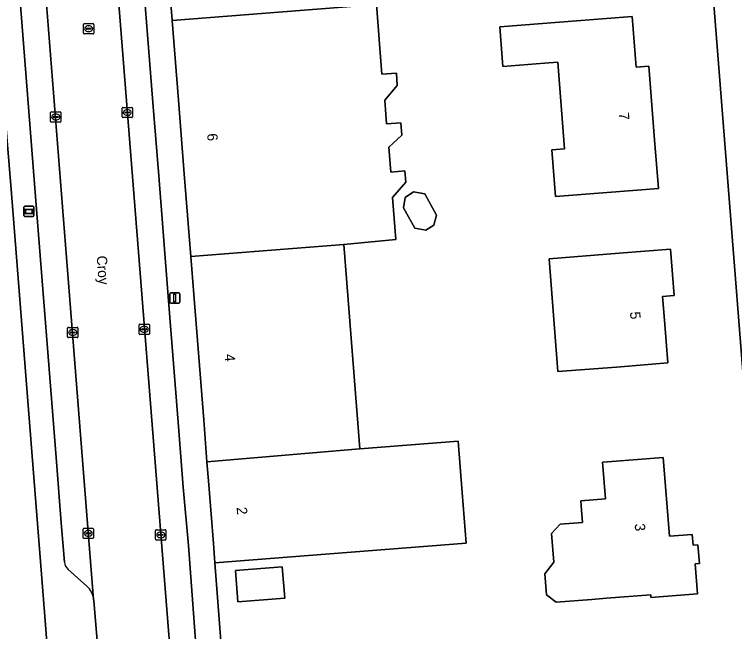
# Model space of a CAD drawing. Extents: x 157793 to 159380, y 380877 to 382313.
# Drawn here: x 158144.9 to 158214.9, y 381106.7 to 381166.7 of the extents above; entities that cross this region are included whole.
import ezdxf

# ---------------------------------------------------------------- set-up
doc = ezdxf.new("R2010")
doc.units = 0
for name, color, linetype in [('IMGEO_Erf', 7, 'Continuous'), ('IMGEO_Kolk', 7, 'Continuous'), ('IMGEO_Lichtmast', 7, 'Continuous'), ('IMGEO_Muur', 7, 'Continuous'), ('IMGEO_Openbare_ruimte_label', 7, 'Continuous'), ('IMGEO_Pand', 7, 'Continuous'), ('IMGEO_Pand_nummerreeks', 7, 'Continuous'), ('IMGEO_Parkeervlak_open', 7, 'Continuous'), ('IMGEO_Rijbaan_lokaal_gesloten', 7, 'Continuous'), ('IMGEO_Rioolput', 7, 'Continuous'), ('IMGEO_Voetpad_open', 7, 'Continuous'), ('IMGEO_Wegwijzer', 7, 'Continuous')]:
    doc.layers.add(name, color=color, linetype=linetype)

msp = doc.modelspace()

# ---------------------------------------------------------------- linework, layer by layer
at = {"layer": 'IMGEO_Erf'}
for points in [[(158217.503, 381108.594), (158207.836, 381230.9)], [(158147.913, 381107.409), (158147.053, 381118.043), (158146.695, 381122.56), (158144.586, 381149.315), (158143.395, 381163.444), (158142.048, 381179.413), (158139.953, 381206.198), (158139.541, 381211.176), (158139.385, 381213.413), (158133.712, 381213.005), (158133.295, 381219.868), (158100.813, 381217.341), (158099.611, 381217.247), (158052.783, 381213.5)], [(158180.044, 381167.665), (158180.575, 381160.884), (158181.988, 381160.994), (158182.082, 381159.795), (158180.855, 381158.36), (158181.034, 381156.07), (158182.415, 381156.178), (158182.509, 381154.98), (158181.261, 381153.817), (158181.451, 381151.383), (158182.816, 381151.489), (158182.9, 381150.413), (158181.629, 381148.926), (158181.95, 381144.816), (158176.899, 381144.348), (158178.452, 381124.502), (158187.985, 381125.248), (158188.374, 381120.27), (158188.76, 381115.338), (158164.365, 381113.429), (158165.134, 381103.303)], [(158150.213, 381054.177), (158151.122, 381054.959), (158151.977, 381055.822), (158149.076, 381091.874), (158147.913, 381107.409)]]:
    msp.add_lwpolyline(points, dxfattribs=at)
for points in [[(158199.914, 381166.102), (158204.898, 381166.492), (158205.284, 381161.559), (158206.524, 381161.656), (158207.084, 381154.503), (158207.452, 381149.792), (158202.468, 381149.402), (158197.445, 381149.009), (158197.091, 381153.537), (158198.334, 381153.634), (158197.676, 381162.049), (158196.398, 381161.949), (158192.344, 381161.632), (158192.042, 381165.486)], [(158185.888, 381147.202), (158185.621, 381146.235), (158184.865, 381145.746), (158183.792, 381145.919), (158182.691, 381147.914), (158182.837, 381148.92), (158183.666, 381149.456), (158184.746, 381149.271)], [(158208.639, 381143.892), (158208.992, 381139.383), (158207.857, 381139.295), (158208.036, 381137), (158208.362, 381132.835), (158203.378, 381132.445), (158197.685, 381132), (158196.827, 381142.968), (158203.655, 381143.502)], [(158200.066, 381117.345), (158199.972, 381118.542), (158199.901, 381119.449), (158202.298, 381119.636), (158202.02, 381123.186), (158202.942, 381123.258), (158207.926, 381123.648), (158208.524, 381116.003), (158210.735, 381116.175), (158210.816, 381115.138), (158211.297, 381115.175), (158211.438, 381113.369), (158211.013, 381113.335), (158211.241, 381110.419), (158206.722, 381110.065), (158206.702, 381110.321), (158202.424, 381109.986), (158200.998, 381109.875), (158197.521, 381109.603), (158196.582, 381110.308), (158196.424, 381112.338), (158197.277, 381113.483), (158197.06, 381116.258), (158197.902, 381117.175)], [(158170.909, 381113.021), (158171.146, 381109.99), (158166.599, 381109.634), (158166.362, 381112.665)]]:
    msp.add_lwpolyline(points, close=True, dxfattribs=at)
at = {"layer": 'IMGEO_Kolk'}
for p, q in [((158148.47, 381157.235), (158149.322, 381157.235)), ((158155.348, 381156.742), (158155.348, 381157.594)), ((158155.423, 381157.668), (158156.275, 381157.668)), ((158155.65, 381157.211), (158156.048, 381157.211)), ((158155.836, 381157.448), (158155.861, 381157.448)), ((158156.349, 381157.594), (158156.349, 381156.742)), ((158148.395, 381156.309), (158148.395, 381157.161)), ((158148.654, 381156.729), (158148.654, 381156.741)), ((158149.092, 381156.692), (158148.694, 381156.692)), ((158148.697, 381156.778), (158149.095, 381156.778)), ((158148.883, 381157.015), (158148.908, 381157.015)), ((158149.138, 381156.741), (158149.138, 381156.729)), ((158149.396, 381157.161), (158149.396, 381156.309)), ((158156.275, 381156.668), (158155.423, 381156.668)), ((158155.607, 381157.162), (158155.607, 381157.174)), ((158156.045, 381157.125), (158155.647, 381157.125)), ((158155.859, 381156.888), (158155.834, 381156.888)), ((158156.091, 381157.174), (158156.091, 381157.162)), ((158149.322, 381156.235), (158148.47, 381156.235)), ((158148.906, 381156.455), (158148.881, 381156.455)), ((158150.046, 381135.373), (158150.046, 381136.225)), ((158150.121, 381136.299), (158150.973, 381136.299)), ((158151.047, 381136.225), (158151.047, 381135.373)), ((158156.989, 381135.682), (158156.989, 381136.534)), ((158157.064, 381136.608), (158157.916, 381136.608)), ((158157.477, 381136.388), (158157.502, 381136.388)), ((158157.99, 381136.534), (158157.99, 381135.682)), ((158150.305, 381135.793), (158150.305, 381135.805)), ((158150.743, 381135.756), (158150.345, 381135.756)), ((158150.348, 381135.842), (158150.746, 381135.842)), ((158150.557, 381135.519), (158150.532, 381135.519)), ((158150.534, 381136.079), (158150.559, 381136.079)), ((158150.789, 381135.805), (158150.789, 381135.793)), ((158157.916, 381135.608), (158157.064, 381135.608)), ((158157.248, 381136.102), (158157.248, 381136.114)), ((158157.686, 381136.065), (158157.288, 381136.065)), ((158157.291, 381136.151), (158157.689, 381136.151)), ((158157.5, 381135.828), (158157.475, 381135.828)), ((158157.732, 381136.114), (158157.732, 381136.102)), ((158150.973, 381135.299), (158150.121, 381135.299)), ((158151.559, 381115.855), (158151.559, 381116.707)), ((158151.634, 381116.781), (158152.486, 381116.781)), ((158152.56, 381116.707), (158152.56, 381115.855)), ((158158.675, 381116.637), (158159.527, 381116.637)), ((158151.818, 381116.275), (158151.818, 381116.287)), ((158152.256, 381116.238), (158151.858, 381116.238)), ((158151.861, 381116.324), (158152.259, 381116.324)), ((158152.07, 381116.001), (158152.045, 381116.001)), ((158152.047, 381116.561), (158152.072, 381116.561)), ((158152.302, 381116.287), (158152.302, 381116.275)), ((158158.6, 381115.711), (158158.6, 381116.563)), ((158158.859, 381116.131), (158158.859, 381116.143)), ((158159.297, 381116.094), (158158.899, 381116.094)), ((158158.902, 381116.18), (158159.3, 381116.18)), ((158159.088, 381116.417), (158159.113, 381116.417)), ((158159.343, 381116.143), (158159.343, 381116.131)), ((158159.601, 381116.563), (158159.601, 381115.711)), ((158152.486, 381115.781), (158151.634, 381115.781)), ((158159.527, 381115.637), (158158.675, 381115.637)), ((158159.111, 381115.857), (158159.086, 381115.857))]:
    msp.add_line(p, q, dxfattribs=at)
for points in [[(158148.47, 381157.235), (158149.322, 381157.235)], [(158155.348, 381156.742), (158155.348, 381157.594)], [(158155.423, 381157.668), (158156.275, 381157.668)], [(158156.349, 381157.594), (158156.349, 381156.742)], [(158148.395, 381156.309), (158148.395, 381157.161)], [(158149.396, 381157.161), (158149.396, 381156.309)], [(158156.275, 381156.668), (158155.423, 381156.668)], [(158149.322, 381156.235), (158148.47, 381156.235)], [(158150.046, 381135.373), (158150.046, 381136.225)], [(158150.121, 381136.299), (158150.973, 381136.299)], [(158151.047, 381136.225), (158151.047, 381135.373)], [(158156.989, 381135.682), (158156.989, 381136.534)], [(158157.064, 381136.608), (158157.916, 381136.608)], [(158157.99, 381136.534), (158157.99, 381135.682)], [(158157.916, 381135.608), (158157.064, 381135.608)], [(158150.973, 381135.299), (158150.121, 381135.299)], [(158151.559, 381115.855), (158151.559, 381116.707)], [(158151.634, 381116.781), (158152.486, 381116.781)], [(158152.56, 381116.707), (158152.56, 381115.855)], [(158158.675, 381116.637), (158159.527, 381116.637)], [(158158.6, 381115.711), (158158.6, 381116.563)], [(158159.601, 381116.563), (158159.601, 381115.711)], [(158152.486, 381115.781), (158151.634, 381115.781)], [(158159.527, 381115.637), (158158.675, 381115.637)]]:
    msp.add_lwpolyline(points, dxfattribs=at)
for centre, radius, start, end in [((158148.472, 381157.159), 0.0765, 91.55205, 178.44795), ((158148.472, 381157.159), 0.0765, 91.55205, 178.44795), ((158149.32, 381157.159), 0.0765, 1.55205, 88.44795), ((158149.32, 381157.159), 0.0765, 1.55205, 88.44795), ((158155.425, 381157.592), 0.0765, 91.55205, 178.44795), ((158155.425, 381157.592), 0.0765, 91.55205, 178.44795), ((158155.647, 381157.171), 0.0403, 85.87752, 175.75265), ((158156.052, 381157.173), 0.0386, 1.73085, 96.63898), ((158156.273, 381157.592), 0.0765, 1.55205, 88.44795), ((158156.273, 381157.592), 0.0765, 1.55205, 88.44795), ((158148.694, 381156.738), 0.0403, 85.87752, 175.75265), ((158148.691, 381156.728), 0.0366, 178.93798, 274.71019), ((158149.095, 381156.735), 0.043, 264.86636, 352.45326), ((158149.099, 381156.74), 0.0386, 1.73085, 96.63898), ((158155.425, 381156.744), 0.0765, 181.55205, 268.44795), ((158155.425, 381156.744), 0.0765, 181.55205, 268.44795), ((158155.644, 381157.161), 0.0366, 178.93798, 274.71019), ((158156.048, 381157.168), 0.043, 264.86636, 352.45326), ((158156.273, 381156.744), 0.0765, 271.55205, 358.44795), ((158156.273, 381156.744), 0.0765, 271.55205, 358.44795), ((158148.472, 381156.311), 0.0765, 181.55205, 268.44795), ((158148.472, 381156.311), 0.0765, 181.55205, 268.44795), ((158149.32, 381156.311), 0.0765, 271.55205, 358.44795), ((158149.32, 381156.311), 0.0765, 271.55205, 358.44795), ((158150.123, 381136.223), 0.0765, 91.55205, 178.44795), ((158150.123, 381136.223), 0.0765, 91.55205, 178.44795), ((158150.971, 381136.223), 0.0765, 1.55205, 88.44795), ((158150.971, 381136.223), 0.0765, 1.55205, 88.44795), ((158157.066, 381136.532), 0.0765, 91.55205, 178.44795), ((158157.066, 381136.532), 0.0765, 91.55205, 178.44795), ((158157.914, 381136.532), 0.0765, 1.55205, 88.44795), ((158157.914, 381136.532), 0.0765, 1.55205, 88.44795), ((158150.345, 381135.802), 0.0403, 85.87752, 175.75265), ((158150.342, 381135.792), 0.0366, 178.93798, 274.71019), ((158150.746, 381135.799), 0.043, 264.86636, 352.45326), ((158150.75, 381135.804), 0.0386, 1.73085, 96.63898), ((158157.066, 381135.684), 0.0765, 181.55205, 268.44795), ((158157.066, 381135.684), 0.0765, 181.55205, 268.44795), ((158157.288, 381136.111), 0.0403, 85.87752, 175.75265), ((158157.285, 381136.101), 0.0366, 178.93798, 274.71019), ((158157.689, 381136.108), 0.043, 264.86636, 352.45326), ((158157.693, 381136.113), 0.0386, 1.73085, 96.63898), ((158157.914, 381135.684), 0.0765, 271.55205, 358.44795), ((158157.914, 381135.684), 0.0765, 271.55205, 358.44795), ((158150.123, 381135.375), 0.0765, 181.55205, 268.44795), ((158150.123, 381135.375), 0.0765, 181.55205, 268.44795), ((158150.971, 381135.375), 0.0765, 271.55205, 358.44795), ((158150.971, 381135.375), 0.0765, 271.55205, 358.44795), ((158151.636, 381116.705), 0.0765, 91.55205, 178.44795), ((158151.636, 381116.705), 0.0765, 91.55205, 178.44795), ((158152.484, 381116.705), 0.0765, 1.55205, 88.44795), ((158152.484, 381116.705), 0.0765, 1.55205, 88.44795), ((158158.677, 381116.561), 0.0765, 91.55205, 178.44795), ((158158.677, 381116.561), 0.0765, 91.55205, 178.44795), ((158159.525, 381116.561), 0.0765, 1.55205, 88.44795), ((158159.525, 381116.561), 0.0765, 1.55205, 88.44795), ((158151.858, 381116.284), 0.0403, 85.87752, 175.75265), ((158151.855, 381116.274), 0.0366, 178.93798, 274.71019), ((158152.259, 381116.281), 0.043, 264.86636, 352.45326), ((158152.263, 381116.286), 0.0386, 1.73085, 96.63898), ((158158.899, 381116.14), 0.0403, 85.87752, 175.75265), ((158158.896, 381116.13), 0.0366, 178.93798, 274.71019), ((158159.3, 381116.137), 0.043, 264.86636, 352.45326), ((158159.304, 381116.142), 0.0386, 1.73085, 96.63898), ((158151.636, 381115.857), 0.0765, 181.55205, 268.44795), ((158151.636, 381115.857), 0.0765, 181.55205, 268.44795), ((158152.484, 381115.857), 0.0765, 271.55205, 358.44795), ((158152.484, 381115.857), 0.0765, 271.55205, 358.44795), ((158158.677, 381115.713), 0.0765, 181.55205, 268.44795), ((158158.677, 381115.713), 0.0765, 181.55205, 268.44795), ((158159.525, 381115.713), 0.0765, 271.55205, 358.44795), ((158159.525, 381115.713), 0.0765, 271.55205, 358.44795)]:
    msp.add_arc(centre, radius, start, end, dxfattribs=at)
for centre, major_axis, ratio, start_param, end_param in [((158155.835, 381157.168), (-0.387, 0.002), 0.722429, 4.712389, 7.853982), ((158155.86, 381157.168), (-0.39, 0.002), 0.717154, 1.570796, 4.712389), ((158148.882, 381156.735), (-0.387, 0.002), 0.722429, 4.712389, 7.853982), ((158148.907, 381156.735), (-0.39, 0.002), 0.717154, 1.570796, 4.712389), ((158157.476, 381136.108), (-0.387, 0.002), 0.722429, 4.712389, 7.853982), ((158157.501, 381136.108), (-0.39, 0.002), 0.717154, 1.570796, 4.712389), ((158150.533, 381135.799), (-0.387, 0.002), 0.722429, 4.712389, 7.853982), ((158150.558, 381135.799), (-0.39, 0.002), 0.717154, 1.570796, 4.712389), ((158152.046, 381116.281), (-0.387, 0.002), 0.722429, 4.712389, 7.853982), ((158152.071, 381116.281), (-0.39, 0.002), 0.717154, 1.570796, 4.712389), ((158159.087, 381116.137), (-0.387, 0.002), 0.722429, 4.712389, 7.853982), ((158159.112, 381116.137), (-0.39, 0.002), 0.717154, 1.570796, 4.712389)]:
    msp.add_ellipse(centre, major_axis=major_axis, ratio=ratio, start_param=start_param, end_param=end_param, dxfattribs=at)
at = {"layer": 'IMGEO_Lichtmast'}
for p, q in [((158159.964, 381138.739), (158159.964, 381139.539)), ((158159.964, 381139.539), (158159.964, 381138.739)), ((158160.064, 381139.639), (158160.854, 381139.639)), ((158160.854, 381139.639), (158160.064, 381139.639)), ((158160.954, 381139.539), (158160.954, 381138.739)), ((158160.954, 381138.739), (158160.954, 381139.539)), ((158160.854, 381138.639), (158160.064, 381138.639)), ((158160.064, 381138.639), (158160.854, 381138.639))]:
    msp.add_line(p, q, dxfattribs=at)
msp.add_lwpolyline([(158160.384, 381139.514), (158160.534, 381139.514), (158160.534, 381138.764), (158160.384, 381138.764), (158160.384, 381139.514)], dxfattribs=at)
for centre, start, end in [((158160.064, 381139.539), 90, 180), ((158160.064, 381139.539), 90, 180), ((158160.854, 381139.539), 0, 90), ((158160.854, 381139.539), 360, 90), ((158160.064, 381138.739), 180, 270), ((158160.064, 381138.739), 180, 270), ((158160.854, 381138.739), 270, 0), ((158160.854, 381138.739), 270, 0)]:
    msp.add_arc(centre, 0.1, start, end, dxfattribs=at)
at = {"layer": 'IMGEO_Muur'}
msp.add_lwpolyline([(158164.365, 381113.429), (158165.134, 381103.303)], dxfattribs=at)
at = {"layer": 'IMGEO_Pand'}
for points in [[(158180.044, 381167.665), (158180.033, 381167.808), (158184.504, 381168.158), (158182.56, 381193.017), (158168.208, 381191.894), (158168.216, 381191.793), (158158.231, 381190.999), (158158.25, 381190.763), (158158.939, 381182.043), (158159.479, 381175.21), (158160.2, 381166.094)], [(158180.044, 381167.665), (158160.2, 381166.094), (158160.811, 381158.366), (158161.378, 381151.204), (158162.013, 381143.173), (158176.899, 381144.348), (158181.95, 381144.816), (158181.629, 381148.926), (158182.9, 381150.413), (158182.816, 381151.489), (158181.451, 381151.383), (158181.261, 381153.817), (158182.509, 381154.98), (158182.415, 381156.178), (158181.034, 381156.07), (158180.855, 381158.36), (158182.082, 381159.795), (158181.988, 381160.994), (158180.575, 381160.884)], [(158197.091, 381153.537), (158197.445, 381149.009), (158202.468, 381149.402), (158207.452, 381149.792), (158207.084, 381154.503), (158206.524, 381161.656), (158205.284, 381161.559), (158204.898, 381166.492), (158199.914, 381166.102), (158192.042, 381165.486), (158192.344, 381161.632), (158196.398, 381161.949), (158197.676, 381162.049), (158198.334, 381153.634)], [(158183.792, 381145.919), (158184.865, 381145.746), (158185.621, 381146.235), (158185.888, 381147.202), (158184.746, 381149.271), (158183.666, 381149.456), (158182.837, 381148.92), (158182.691, 381147.914)], [(158176.899, 381144.348), (158162.013, 381143.173), (158162.304, 381139.488), (158163.268, 381127.307), (158163.59, 381123.232), (158178.452, 381124.502)], [(158208.036, 381137), (158207.857, 381139.295), (158208.992, 381139.383), (158208.639, 381143.892), (158203.655, 381143.502), (158196.827, 381142.968), (158197.685, 381132), (158203.378, 381132.445), (158208.362, 381132.835)], [(158178.452, 381124.502), (158163.59, 381123.232), (158163.768, 381120.984), (158164.217, 381115.299), (158164.365, 381113.429), (158188.76, 381115.338), (158188.374, 381120.27), (158187.985, 381125.248)], [(158196.582, 381110.308), (158197.521, 381109.603), (158200.998, 381109.875), (158202.424, 381109.986), (158206.702, 381110.321), (158206.722, 381110.065), (158211.241, 381110.419), (158211.013, 381113.335), (158211.438, 381113.369), (158211.297, 381115.175), (158210.816, 381115.138), (158210.735, 381116.175), (158208.524, 381116.003), (158207.926, 381123.648), (158202.942, 381123.258), (158202.02, 381123.186), (158202.298, 381119.636), (158199.901, 381119.449), (158199.972, 381118.542), (158200.066, 381117.345), (158197.902, 381117.175), (158197.06, 381116.258), (158197.277, 381113.483), (158196.424, 381112.338)], [(158166.362, 381112.665), (158166.599, 381109.634), (158171.146, 381109.99), (158170.909, 381113.021)]]:
    msp.add_lwpolyline(points, close=True, dxfattribs=at)
at = {"layer": 'IMGEO_Parkeervlak_open'}
for points in [[(158150.099, 381229.806), (158160.265, 381101.527)], [(158152.577, 381109.874), (158144.104, 381216.957)], [(158144.53, 381179.608), (158146.968, 381148.6), (158148.941, 381123.639), (158149.426, 381117.309), (158149.748, 381113.496)], [(158162.512, 381105.454), (158161.789, 381115.107), (158161.263, 381120.769), (158160.781, 381127.099), (158159.833, 381139.289), (158158.899, 381151.007), (158158.33, 381158.151), (158157.009, 381175.013)], [(158150.094, 381112.783), (158151.909, 381111.156)]]:
    msp.add_lwpolyline(points, dxfattribs=at)
for centre, radius, start, end in [((158150.836, 381113.584), 1.092, 184.59987, 227.17227), ((158150.617, 381109.668), 1.971, 6.01034, 49.03417)]:
    msp.add_arc(centre, radius, start, end, dxfattribs=at)
at = {"layer": 'IMGEO_Rijbaan_lokaal_gesloten'}
msp.add_lwpolyline([(158150.099, 381229.806), (158149.14, 381242.015), (158142.335, 381241.215), (158142.257, 381240.094), (158144.014, 381218.239), (158144.068, 381217.534), (158144.104, 381216.957), (158152.577, 381109.874), (158152.586, 381109.766), (158154.041, 381092.18), (158154.127, 381091.136), (158154.165, 381090.674), (158154.179, 381090.5), (158156.578, 381060.941), (158164.18, 381061.511), (158163.518, 381070.346), (158163.463, 381070.73), (158160.906, 381093.85), (158160.761, 381094.91), (158160.265, 381101.527)], close=True, dxfattribs=at)
at = {"layer": 'IMGEO_Rioolput'}
for p, q in [((158151.592, 381164.877), (158151.592, 381165.729)), ((158151.667, 381165.803), (158152.519, 381165.803)), ((158152.593, 381165.729), (158152.593, 381164.877)), ((158151.851, 381165.297), (158151.851, 381165.309)), ((158152.289, 381165.26), (158151.891, 381165.26)), ((158151.894, 381165.346), (158152.292, 381165.346)), ((158152.103, 381165.023), (158152.078, 381165.023)), ((158152.08, 381165.583), (158152.105, 381165.583)), ((158152.335, 381165.309), (158152.335, 381165.297)), ((158152.519, 381164.803), (158151.667, 381164.803))]:
    msp.add_line(p, q, dxfattribs=at)
for points in [[(158151.592, 381164.877), (158151.592, 381165.729)], [(158151.667, 381165.803), (158152.519, 381165.803)], [(158152.593, 381165.729), (158152.593, 381164.877)], [(158152.519, 381164.803), (158151.667, 381164.803)]]:
    msp.add_lwpolyline(points, dxfattribs=at)
for centre, radius, start, end in [((158151.669, 381165.727), 0.0765, 91.55205, 178.44795), ((158151.669, 381165.727), 0.0765, 91.55205, 178.44795), ((158152.517, 381165.727), 0.0765, 1.55205, 88.44795), ((158152.517, 381165.727), 0.0765, 1.55205, 88.44795), ((158151.891, 381165.306), 0.0403, 85.87752, 175.75265), ((158151.888, 381165.296), 0.0366, 178.93798, 274.71019), ((158152.292, 381165.303), 0.043, 264.86636, 352.45326), ((158152.296, 381165.308), 0.0386, 1.73085, 96.63898), ((158151.669, 381164.879), 0.0765, 181.55205, 268.44795), ((158151.669, 381164.879), 0.0765, 181.55205, 268.44795), ((158152.517, 381164.879), 0.0765, 271.55205, 358.44795), ((158152.517, 381164.879), 0.0765, 271.55205, 358.44795)]:
    msp.add_arc(centre, radius, start, end, dxfattribs=at)
for centre, major_axis, ratio, start_param, end_param in [((158152.079, 381165.303), (-0.387, 0.002), 0.722429, 4.712389, 7.853982), ((158152.104, 381165.303), (-0.39, 0.002), 0.717154, 1.570796, 4.712389)]:
    msp.add_ellipse(centre, major_axis=major_axis, ratio=ratio, start_param=start_param, end_param=end_param, dxfattribs=at)
at = {"layer": 'IMGEO_Voetpad_open'}
for points in [[(158205.551, 381319.116), (158200.897, 381318.677), (158207.836, 381230.9), (158217.503, 381108.594), (158220.532, 381108.688), (158219.558, 381120.837), (158219.539, 381121.075), (158231.062, 381121.965)], [(158146.968, 381148.6), (158144.53, 381179.608), (158142.048, 381179.413), (158143.395, 381163.444), (158144.586, 381149.315), (158146.695, 381122.56), (158147.053, 381118.043), (158147.913, 381107.409), (158149.076, 381091.874), (158154.041, 381092.18), (158152.586, 381109.766), (158152.577, 381109.874)], [(158157.009, 381175.013), (158158.33, 381158.151), (158158.899, 381151.007), (158159.833, 381139.289), (158160.781, 381127.099), (158161.263, 381120.769), (158161.789, 381115.107), (158162.512, 381105.454)], [(158165.134, 381103.303), (158164.365, 381113.429), (158164.217, 381115.299), (158163.768, 381120.984), (158163.59, 381123.232), (158163.268, 381127.307), (158162.304, 381139.488), (158162.013, 381143.173), (158161.378, 381151.204), (158160.811, 381158.366), (158160.2, 381166.094), (158159.479, 381175.21)], [(158149.748, 381113.496), (158149.426, 381117.309), (158148.941, 381123.639), (158146.968, 381148.6)], [(158151.909, 381111.156), (158150.094, 381112.783)]]:
    msp.add_lwpolyline(points, dxfattribs=at)
for centre, radius, start, end in [((158150.836, 381113.584), 1.092, 184.59987, 227.17227), ((158150.617, 381109.668), 1.971, 6.01034, 49.03417)]:
    msp.add_arc(centre, radius, start, end, dxfattribs=at)
at = {"layer": 'IMGEO_Wegwijzer'}
for p, q in [((158145.79, 381147.159), (158145.79, 381147.959)), ((158145.79, 381147.959), (158145.79, 381147.159)), ((158145.89, 381148.059), (158146.68, 381148.059)), ((158146.68, 381148.059), (158145.89, 381148.059)), ((158146.78, 381147.959), (158146.78, 381147.159)), ((158146.78, 381147.159), (158146.78, 381147.959)), ((158146.68, 381147.059), (158145.89, 381147.059)), ((158145.89, 381147.059), (158146.68, 381147.059))]:
    msp.add_line(p, q, dxfattribs=at)
for points in [[(158145.891, 381147.791), (158146.679, 381147.791), (158146.679, 381147.327), (158145.891, 381147.327), (158145.891, 381147.791)], [(158145.956, 381147.726), (158145.956, 381147.392), (158146.614, 381147.392), (158146.614, 381147.726), (158145.956, 381147.726)]]:
    msp.add_lwpolyline(points, dxfattribs=at)
for centre, start, end in [((158145.89, 381147.959), 90, 180), ((158145.89, 381147.959), 90, 180), ((158146.68, 381147.959), 0, 90), ((158146.68, 381147.959), 360, 90), ((158145.89, 381147.159), 180, 270), ((158145.89, 381147.159), 180, 270), ((158146.68, 381147.159), 270, 0), ((158146.68, 381147.159), 270, 0)]:
    msp.add_arc(centre, 0.1, start, end, dxfattribs=at)

# ---------------------------------------------------------------- texts
at = {"layer": 'IMGEO_Openbare_ruimte_label'}
msp.add_text('Croy', height=1, rotation=274.30201, dxfattribs=at).set_placement((158152.862, 381143.228))
at = {"layer": 'IMGEO_Pand_nummerreeks'}
for s, rotation, p in [('7', 274.47256, (158203.588, 381157.134)), ('6', 274.52255, (158163.596, 381155.107)), ('5', 274.46991, (158204.684, 381137.785)), ('4', 274.52172, (158165.291, 381133.676)), ('2', 274.52026, (158166.467, 381118.806)), ('3', 274.47459, (158205.14, 381117.21))]:
    msp.add_text(s, height=1, rotation=rotation, dxfattribs=at).set_placement(p)

doc.saveas('drawing.dxf')
